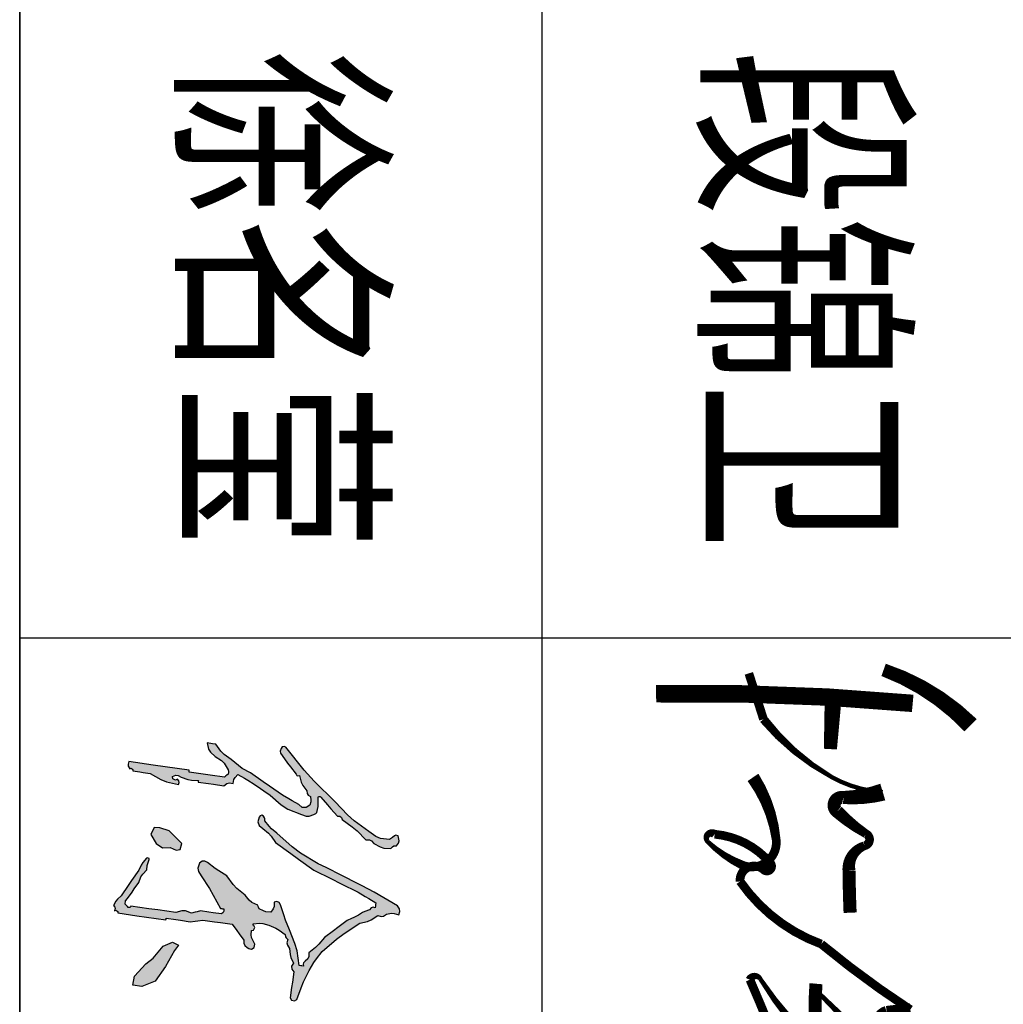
# Model space of a CAD drawing. Extents: x 1779708 to 7299578, y -1121471 to 88434.
# Tile 341 of 656: x 4708085 to 4711475, y -1081404 to -1078011. Entities that reach past the tile are written whole.
import ezdxf

# ---------------------------------------------------------------- set-up
doc = ezdxf.new("R2010")
doc.units = 0
doc.header["$LTSCALE"] = 1000
doc.header["$MEASUREMENT"] = 0
for name, color, linetype in [('PUB_TITLE', 4, 'CONTINUOUS'), ('修改', 6, 'CONTINUOUS'), ('电子签', 2, 'CONTINUOUS'), ('通-图框－文字', 4, 'CONTINUOUS')]:
    doc.layers.add(name, color=color, linetype=linetype)
doc.styles.add('仿宋', font='txt', dxfattribs={"width": 0.7})

# ---------------------------------------------------------------- blocks, each defined once
blk = doc.blocks.new('A$C5DA54128')
at = {"layer": '电子签'}
h = blk.add_hatch(color=256, dxfattribs=at)
h.dxf.hatch_style = 1
h.paths.add_polyline_path([(116.8, 343.6), (105.3, 346), (99.3, 349.2), (91, 357.4), (100.9, 376.5), (106.4, 385.9), (118, 404), (130.7, 422.4), (137.1, 431.6), (149.9, 450), (177.9, 482), (189.7, 501), (205.9, 540.4), (210.3, 553.8), (210.4, 562.3), (205.9, 575.8), (203.4, 579.2), (202.1, 580.9), (199.6, 584.3), (182.8, 587.5), (174.2, 588.2), (154.5, 587.8), (153.4, 593.5), (155.7, 595.7), (177.7, 614.7), (188.7, 624.3), (210.6, 643.3), (210.4, 650), (213.8, 654.9), (220.2, 657.1), (240.8, 686), (252.5, 699.7), (277.9, 724.6), (278, 735), (281, 741.4), (288.9, 748.2), (298.7, 766), (301.8, 776.5), (303.5, 796.7), (298, 801.2), (295.8, 805.7), (295.8, 812.9), (287.9, 819.2), (281.2, 820.9), (271.4, 819), (266.5, 817.4), (264.4, 811.3), (267.1, 807), (271.3, 801.3), (273.5, 798.5), (277.7, 792.8), (274.1, 767.3), (268.8, 754), (253.9, 733.1), (223.7, 691.6), (206.5, 672), (169.2, 636.7), (110, 576.4), (78.4, 547.9), (12.4, 495.1), (9.7, 490.4), (11, 484.9), (15.5, 482), (23.2, 479), (29.1, 479.6), (36, 484.1), (57.6, 500.2), (68.3, 508.2), (89.9, 524.3), (93, 527), (94.1, 529.8), (93.8, 533.9), (112.5, 538.9), (121.9, 543.6), (137.3, 555.4), (145.1, 556.1), (149.8, 559), (153.9, 565.6), (163.9, 567.1), (169.3, 566.9), (179, 564.5), (185.7, 553.3), (184.9, 542.2), (176.9, 532), (166, 513.4), (160.6, 504), (149.9, 485.3), (124.4, 448.6), (111.6, 430.2), (86.1, 393.5), (72.9, 370.1), (65.1, 358.9), (47.8, 338.4), (33.3, 318), (24, 308.7), (3.6, 294.2), (2.1, 284.3), (1.4, 279.4), (0, 269.5), (17.4, 273.3), (26.5, 278.6), (38.6, 291.7), (49.9, 309.9), (58.4, 318.2), (76.8, 329.1), (83.1, 330.5), (89.6, 329.8), (92.9, 325.3), (94.6, 323), (98, 318.5), (92.2, 277.9), (89.2, 257.6), (83.4, 217), (78.4, 217.7), (68.4, 148.4), (63.4, 113.8), (53.4, 44.5), (61.2, 41.8), (66.8, 42.3), (73.9, 46.6), (72.2, 50.7), (75.8, 55.9), (80.3, 55.8), (83.2, 75.6), (84.6, 85.5), (87.4, 105.3), (104.5, 135.7), (111.2, 152.6), (119.4, 186.5), (113.3, 188.2), (109, 187.4), (103.8, 183.7), (106.5, 178), (102.9, 170.9), (96.7, 169.6), (92.9, 178.9), (93.2, 185.8), (97.8, 194.7), (104.6, 213.6), (106.6, 223.8), (107.5, 243.9), (112.4, 243.1), (116.7, 272.8), (118.8, 287.7), (123.1, 317.4), (116.4, 325.8), (114.7, 333)])
h.paths.add_polyline_path([(476.8, 316.8), (483.1, 316.7), (487, 314.7), (490.9, 309.8), (487.5, 286), (485.8, 274.1), (482.3, 250.4), (484.9, 239.9), (486.1, 234.6), (488.7, 224.2), (482.6, 207.1), (482.2, 196.3), (487.2, 178.9), (479.7, 127.4), (476, 101.7), (468.6, 50.2), (472.2, 48.2), (472.8, 42.6), (469.6, 40), (462.9, 33.9), (453.4, 34.2), (447, 40.7), (428.6, 53.5), (419.4, 59.8), (401.1, 72.6), (384.8, 79), (376.9, 83.9), (364, 95.6), (352, 97.1), (346, 98.5), (334.6, 102.4), (331.5, 102.1), (329.5, 98.1), (331.1, 95.3), (343.1, 84), (350.5, 79.1), (365.7, 72.7), (395.1, 52.2), (409.8, 42), (439.2, 21.6), (448.6, 11.4), (454.3, 6.9), (466.4, 0), (471.5, 3.8), (475.9, 4.6), (482, 2.8), (480.2, 6.9), (483.9, 12.2), (488.3, 12), (496.3, 67.4), (500.3, 95.1), (508.4, 150.6), (505.4, 151), (503.4, 151.3), (507.4, 179), (509.4, 192.9), (513.4, 220.6), (511.5, 235), (510.5, 242.2), (508.5, 256.7), (513.4, 290.3), (515.8, 307.2), (520.7, 340.8), (538.7, 354.5), (547.8, 361.3), (566, 374.7), (575.4, 374.2), (581.6, 376.9), (587.6, 384.2), (590, 388.7), (590.9, 391.2), (591.8, 396.2), (587.1, 404), (577.8, 406.4), (569.9, 401.9), (558.4, 396.6), (551.4, 395.3), (538.8, 396.3), (537.7, 402.6), (530.3, 406.3), (524.7, 403.4), (522.6, 400.7), (519.3, 401.7), (517.4, 419.6), (518.2, 429.3), (523.3, 446.6), (532.4, 466.1), (537.9, 475.6), (550.3, 493.2), (556.5, 494.6), (559.8, 496.5), (564.1, 501.3), (574.1, 498.4), (581.1, 499.5), (589.9, 505.2), (607.2, 507.2), (616, 509.6), (632, 516.8), (640.7, 511.5), (649.3, 512), (657.4, 518.2), (687.1, 513.9), (702, 511.7), (731.7, 507.4), (738.5, 511.7), (740.7, 519.7), (737, 526.9), (702.9, 538.8), (686.1, 545.8), (653.6, 561.7), (630.9, 575.9), (619.8, 583.6), (598.5, 599.9), (563.7, 640.9), (547.5, 662.6), (518, 707.6), (512.4, 729.3), (507.6, 740.2), (495.1, 758.9), (498, 768.9), (497, 775.9), (491.3, 784.7), (489.3, 798.6), (489.9, 806.2), (493.8, 819.7), (483.8, 822.6), (476.7, 821.5), (468, 815.9), (428.6, 748.7), (410, 714.4), (375.1, 644.8), (363.7, 622.2), (358.1, 610.9), (346.7, 588.3), (316.7, 537.4), (298.7, 513.2), (258.8, 469.6), (246.2, 454.1), (239, 446.8), (223.4, 434.3), (218, 434.7), (214.9, 434), (210.3, 431.1), (207.6, 426.4), (209, 421), (213.5, 418), (226.4, 414.4), (237.1, 418), (245.3, 428.6), (259.4, 445.5), (267.9, 453.2), (286, 465.7), (317.6, 509.6), (333.4, 531.6), (365.1, 575.5), (390.6, 626.4), (403.4, 651.9), (428.9, 702.7), (440.8, 723.3), (446.8, 733.6), (459.1, 754), (465, 753.1), (468, 752.7), (473.9, 751.8), (471.8, 745.5), (473.7, 739.8), (479.2, 735.9), (483.8, 722.2), (487, 715.6), (494.7, 703.4), (501, 690.4), (504.1, 683.9), (510.2, 670.8), (529.7, 644.7), (539.4, 631.7), (558.9, 605.7), (578.1, 589.6), (587.1, 580.6), (603.1, 561.4), (613.5, 561.3), (619.9, 558.3), (626.7, 550.4), (631.1, 546.1), (635.2, 544.8), (641.2, 545.8), (640.5, 540.8), (640.1, 538.3), (639.4, 533.4), (597.3, 527.2), (576.2, 521.4), (536.8, 505.3), (508.6, 494), (494.1, 489), (465, 480.2), (458.1, 475.8), (455.4, 469.2), (457.2, 461.2), (469.4, 461.3), (476.3, 459.1), (486.2, 451.9), (484.7, 437.9), (482.6, 430.6), (476.2, 418), (472, 416.6), (469.9, 415.9), (465.6, 414.5), (457.9, 397.8), (451.8, 389.8), (437.6, 378.1), (418.1, 354.5), (406.7, 343.7), (382, 325.5), (367.7, 302.7), (360.1, 291.7), (343.7, 270.4), (339.3, 262.3), (339.8, 254.7), (345.5, 247.4), (359.2, 242.5), (369.6, 243.9), (381.6, 252.3), (418, 275.8), (436.9, 286.8), (475.4, 307), (475.9, 310.9)])
h.paths.add_polyline_path([(307.8, 179.7), (306, 191.9), (288.7, 196.8), (252.3, 160.2), (243.6, 132.7), (242.5, 117.3), (262.6, 107.2), (288.8, 122.6), (301, 141.2), (300.6, 162.8)], flags=17)
h.paths.add_polyline_path([(642.3, 149.3), (596, 175.2), (580.4, 187.1), (572, 169.1), (583.6, 142.4), (618, 114.4), (634.1, 92.8), (669.9, 60.8), (696, 55.1), (699.8, 81.4), (684.2, 120.2)], flags=17)
for p, q in [((281.2, 820.9), (271.4, 819)), ((287.9, 819.2), (281.2, 820.9)), ((476.7, 821.5), (468, 815.9)), ((483.8, 822.6), (476.7, 821.5)), ((493.8, 819.7), (483.8, 822.6)), ((266.5, 817.4), (264.4, 811.3)), ((264.4, 811.3), (267.1, 807)), ((271.4, 819), (266.5, 817.4)), ((267.1, 807), (271.3, 801.3)), ((271.3, 801.3), (273.5, 798.5)), ((273.5, 798.5), (277.7, 792.8)), ((277.7, 792.8), (274.1, 767.3)), ((295.8, 812.9), (287.9, 819.2)), ((295.8, 805.7), (295.8, 812.9)), ((298, 801.2), (295.8, 805.7)), ((303.5, 796.7), (298, 801.2)), ((301.8, 776.5), (303.5, 796.7)), ((468, 815.9), (428.6, 748.7)), ((489.3, 798.6), (489.9, 806.2)), ((491.3, 784.7), (489.3, 798.6)), ((489.9, 806.2), (493.8, 819.7)), ((274.1, 767.3), (268.8, 754)), ((288.9, 748.2), (298.7, 766)), ((298.7, 766), (301.8, 776.5)), ((497, 775.9), (491.3, 784.7)), ((495.1, 758.9), (498, 768.9)), ((498, 768.9), (497, 775.9)), ((268.8, 754), (253.9, 733.1)), ((278, 735), (281, 741.4)), ((281, 741.4), (288.9, 748.2)), ((428.6, 748.7), (410, 714.4)), ((446.8, 733.6), (459.1, 754)), ((459.1, 754), (465, 753.1)), ((465, 753.1), (468, 752.7)), ((468, 752.7), (473.9, 751.8)), ((473.9, 751.8), (471.8, 745.5)), ((471.8, 745.5), (473.7, 739.8)), ((473.7, 739.8), (479.2, 735.9)), ((479.2, 735.9), (483.8, 722.2)), ((507.6, 740.2), (495.1, 758.9)), ((512.4, 729.3), (507.6, 740.2)), ((253.9, 733.1), (223.7, 691.6)), ((252.5, 699.7), (277.9, 724.6)), ((277.9, 724.6), (278, 735)), ((410, 714.4), (375.1, 644.8)), ((428.9, 702.7), (440.8, 723.3)), ((440.8, 723.3), (446.8, 733.6)), ((483.8, 722.2), (487, 715.6)), ((487, 715.6), (494.7, 703.4)), ((518, 707.6), (512.4, 729.3)), ((547.5, 662.6), (518, 707.6)), ((223.7, 691.6), (206.5, 672)), ((220.2, 657.1), (240.8, 686)), ((240.8, 686), (252.5, 699.7)), ((403.4, 651.9), (428.9, 702.7)), ((494.7, 703.4), (501, 690.4)), ((501, 690.4), (504.1, 683.9)), ((504.1, 683.9), (510.2, 670.8)), ((206.5, 672), (169.2, 636.7)), ((210.4, 650), (213.8, 654.9)), ((213.8, 654.9), (220.2, 657.1)), ((390.6, 626.4), (403.4, 651.9)), ((510.2, 670.8), (529.7, 644.7)), ((563.7, 640.9), (547.5, 662.6)), ((169.2, 636.7), (110, 576.4)), ((177.7, 614.7), (188.7, 624.3)), ((188.7, 624.3), (210.6, 643.3)), ((210.6, 643.3), (210.4, 650)), ((363.7, 622.2), (358.1, 610.9)), ((375.1, 644.8), (363.7, 622.2)), ((365.1, 575.5), (390.6, 626.4)), ((529.7, 644.7), (539.4, 631.7)), ((539.4, 631.7), (558.9, 605.7)), ((598.5, 599.9), (563.7, 640.9)), ((153.4, 593.5), (155.7, 595.7)), ((155.7, 595.7), (177.7, 614.7)), ((358.1, 610.9), (346.7, 588.3)), ((558.9, 605.7), (578.1, 589.6)), ((619.8, 583.6), (598.5, 599.9)), ((110, 576.4), (78.4, 547.9)), ((154.2, 589.1), (153.4, 593.5)), ((153.9, 565.6), (163.9, 567.1)), ((157.1, 587.9), (154.2, 589.1)), ((174.2, 588.2), (157.1, 587.9)), ((163.9, 567.1), (169.3, 566.9)), ((169.3, 566.9), (179, 564.5)), ((182.8, 587.5), (174.2, 588.2)), ((199.6, 584.3), (182.8, 587.5)), ((202.1, 580.9), (199.6, 584.3)), ((203.4, 579.2), (202.1, 580.9)), ((205.9, 575.8), (203.4, 579.2)), ((210.4, 562.3), (205.9, 575.8)), ((346.7, 588.3), (316.7, 537.4)), ((333.4, 531.6), (365.1, 575.5)), ((578.1, 589.6), (587.1, 580.6)), ((587.1, 580.6), (603.1, 561.4)), ((630.9, 575.9), (619.8, 583.6)), ((653.6, 561.7), (630.9, 575.9)), ((78.4, 547.9), (12.4, 495.1)), ((93.8, 533.9), (112.5, 538.9)), ((112.5, 538.9), (121.9, 543.6)), ((121.9, 543.6), (137.3, 555.4)), ((137.3, 555.4), (145.1, 556.1)), ((145.1, 556.1), (149.8, 559)), ((149.8, 559), (153.9, 565.6)), ((184.9, 542.2), (176.9, 532)), ((179, 564.5), (185.7, 553.3)), ((185.7, 553.3), (184.9, 542.2)), ((189.7, 501), (205.9, 540.4)), ((205.9, 540.4), (210.3, 553.8)), ((210.3, 553.8), (210.4, 562.3)), ((316.7, 537.4), (298.7, 513.2)), ((603.1, 561.4), (613.5, 561.3)), ((613.5, 561.3), (619.9, 558.3)), ((619.9, 558.3), (626.7, 550.4)), ((626.7, 550.4), (631.1, 546.1)), ((631.1, 546.1), (635.2, 544.8)), ((635.2, 544.8), (641.2, 545.8)), ((640.1, 538.3), (639.4, 533.4)), ((640.5, 540.8), (640.1, 538.3)), ((641.2, 545.8), (640.5, 540.8)), ((686.1, 545.8), (653.6, 561.7)), ((702.9, 538.8), (686.1, 545.8)), ((737, 526.9), (702.9, 538.8)), ((68.3, 508.2), (89.9, 524.3)), ((89.9, 524.3), (93, 527)), ((93, 527), (94.1, 529.8)), ((94.1, 529.8), (93.8, 533.9)), ((166, 513.4), (160.6, 504)), ((176.9, 532), (166, 513.4)), ((298.7, 513.2), (258.8, 469.6)), ((286, 465.7), (317.6, 509.6)), ((317.6, 509.6), (333.4, 531.6)), ((576.2, 521.4), (536.8, 505.3)), ((597.3, 527.2), (576.2, 521.4)), ((639.4, 533.4), (597.3, 527.2)), ((607.2, 507.2), (616, 509.6)), ((616, 509.6), (632, 516.8)), ((632, 516.8), (640.7, 511.5)), ((640.7, 511.5), (649.3, 512)), ((649.3, 512), (657.4, 518.2)), ((657.4, 518.2), (687.1, 513.9)), ((687.1, 513.9), (702, 511.7)), ((702, 511.7), (731.7, 507.4)), ((731.7, 507.4), (738.5, 511.7)), ((740.7, 519.7), (737, 526.9)), ((738.5, 511.7), (740.7, 519.7)), ((12.4, 495.1), (9.7, 490.4)), ((9.7, 490.4), (11, 484.9)), ((11, 484.9), (15.5, 482)), ((15.5, 482), (23.2, 479)), ((29.1, 479.6), (36, 484.1)), ((36, 484.1), (57.6, 500.2)), ((57.6, 500.2), (68.3, 508.2)), ((149.9, 485.3), (124.4, 448.6)), ((160.6, 504), (149.9, 485.3)), ((149.9, 450), (177.9, 482)), ((177.9, 482), (189.7, 501)), ((494.1, 489), (465, 480.2)), ((508.6, 494), (494.1, 489)), ((536.8, 505.3), (508.6, 494)), ((537.9, 475.6), (550.3, 493.2)), ((550.3, 493.2), (556.5, 494.6)), ((556.5, 494.6), (559.8, 496.5)), ((559.8, 496.5), (564.1, 501.3)), ((564.1, 501.3), (574.1, 498.4)), ((574.1, 498.4), (581.1, 499.5)), ((581.1, 499.5), (589.9, 505.2)), ((589.9, 505.2), (607.2, 507.2)), ((23.2, 479), (29.1, 479.6)), ((246.2, 454.1), (239, 446.8)), ((258.8, 469.6), (246.2, 454.1)), ((259.4, 445.5), (267.9, 453.2)), ((267.9, 453.2), (286, 465.7)), ((458.1, 475.8), (455.4, 469.2)), ((455.4, 469.2), (457.2, 461.2)), ((457.2, 461.2), (469.4, 461.3)), ((465, 480.2), (458.1, 475.8)), ((469.4, 461.3), (476.3, 459.1)), ((476.3, 459.1), (486.2, 451.9)), ((523.3, 446.6), (532.4, 466.1)), ((532.4, 466.1), (537.9, 475.6)), ((111.6, 430.2), (86.1, 393.5)), ((124.4, 448.6), (111.6, 430.2)), ((130.7, 422.4), (137.1, 431.6)), ((137.1, 431.6), (149.9, 450)), ((210.3, 431.1), (207.6, 426.4)), ((207.6, 426.4), (209, 421)), ((214.9, 434), (210.3, 431.1)), ((218, 434.7), (214.9, 434)), ((223.4, 434.3), (218, 434.7)), ((239, 446.8), (223.4, 434.3)), ((237.1, 418), (245.3, 428.6)), ((245.3, 428.6), (259.4, 445.5)), ((482.6, 430.6), (476.2, 418)), ((484.7, 437.9), (482.6, 430.6)), ((486.2, 451.9), (484.7, 437.9)), ((517.4, 419.6), (518.2, 429.3)), ((518.2, 429.3), (523.3, 446.6)), ((106.4, 385.9), (118, 404)), ((118, 404), (130.7, 422.4)), ((209, 421), (213.5, 418)), ((213.5, 418), (226.4, 414.4)), ((226.4, 414.4), (237.1, 418)), ((457.9, 397.8), (451.8, 389.8)), ((465.6, 414.5), (457.9, 397.8)), ((469.9, 415.9), (465.6, 414.5)), ((472, 416.6), (469.9, 415.9)), ((476.2, 418), (472, 416.6)), ((519.3, 401.7), (517.4, 419.6)), ((521.5, 401), (519.3, 401.7)), ((523.3, 401.6), (521.5, 401)), ((524.7, 403.4), (523.3, 401.6)), ((530.3, 406.3), (524.7, 403.4)), ((537.7, 402.6), (530.3, 406.3)), ((538.8, 396.3), (537.7, 402.6)), ((551.4, 395.3), (538.8, 396.3)), ((558.4, 396.6), (551.4, 395.3)), ((569.9, 401.9), (558.4, 396.6)), ((577.8, 406.4), (569.9, 401.9)), ((587.1, 404), (577.8, 406.4)), ((591.8, 396.2), (587.1, 404)), ((590.9, 391.2), (591.8, 396.2)), ((72.9, 370.1), (65.1, 358.9)), ((86.1, 393.5), (72.9, 370.1)), ((91, 357.4), (100.9, 376.5)), ((100.9, 376.5), (106.4, 385.9)), ((437.6, 378.1), (418.1, 354.5)), ((451.8, 389.8), (437.6, 378.1)), ((547.8, 361.3), (566, 374.7)), ((566, 374.7), (575.4, 374.2)), ((575.4, 374.2), (581.6, 376.9)), ((581.6, 376.9), (587.6, 384.2)), ((587.6, 384.2), (590, 388.7)), ((590, 388.7), (590.9, 391.2)), ((65.1, 358.9), (47.8, 338.4)), ((99.3, 349.2), (91, 357.4)), ((105.3, 346), (99.3, 349.2)), ((116.8, 343.6), (105.3, 346)), ((114.7, 333), (116.8, 343.6)), ((406.7, 343.7), (382, 325.5)), ((418.1, 354.5), (406.7, 343.7)), ((515.8, 307.2), (520.7, 340.8)), ((520.7, 340.8), (538.7, 354.5)), ((538.7, 354.5), (547.8, 361.3)), ((33.3, 318), (24, 308.7)), ((47.8, 338.4), (33.3, 318)), ((49.9, 309.9), (58.4, 318.2)), ((58.4, 318.2), (76.8, 329.1)), ((76.8, 329.1), (81.8, 330.2)), ((81.8, 330.2), (84.5, 330.4)), ((84.5, 330.4), (89.6, 329.8)), ((89.6, 329.8), (92.9, 325.3)), ((98, 318.5), (92.2, 277.9)), ((92.9, 325.3), (94.6, 323)), ((94.6, 323), (98, 318.5)), ((116.4, 325.8), (114.7, 333)), ((123.1, 317.4), (116.4, 325.8)), ((118.8, 287.7), (123.1, 317.4)), ((382, 325.5), (367.7, 302.7)), ((475.9, 310.9), (476.2, 312.9)), ((476.2, 312.9), (476.8, 316.8)), ((476.8, 316.8), (483.1, 316.7)), ((483.1, 316.7), (487, 314.7)), ((487, 314.7), (490.9, 309.8)), ((2.1, 284.3), (1.4, 279.4)), ((3.6, 294.2), (2.1, 284.3)), ((24, 308.7), (3.6, 294.2)), ((26.5, 278.6), (38.6, 291.7)), ((38.6, 291.7), (49.9, 309.9)), ((116.7, 272.8), (118.8, 287.7)), ((360.1, 291.7), (343.7, 270.4)), ((367.7, 302.7), (360.1, 291.7)), ((418, 275.8), (436.9, 286.8)), ((436.9, 286.8), (475.4, 307)), ((475.4, 307), (475.9, 310.9)), ((487.5, 286), (485.8, 274.1)), ((490.9, 309.8), (487.5, 286)), ((508.5, 256.7), (513.4, 290.3)), ((513.4, 290.3), (515.8, 307.2)), ((1.4, 279.4), (0, 269.5)), ((0, 269.5), (17.4, 273.3)), ((17.4, 273.3), (26.5, 278.6)), ((89.2, 257.6), (83.4, 217)), ((92.2, 277.9), (89.2, 257.6)), ((112.4, 243.1), (116.7, 272.8)), ((343.7, 270.4), (339.3, 262.3)), ((339.3, 262.3), (339.8, 254.7)), ((339.8, 254.7), (345.5, 247.4)), ((381.6, 252.3), (418, 275.8)), ((485.8, 274.1), (482.3, 250.4)), ((510.5, 242.2), (508.5, 256.7)), ((106.6, 223.8), (107.5, 243.9)), ((107.5, 243.9), (109.4, 243.6)), ((109.4, 243.6), (110.4, 243.4)), ((110.4, 243.4), (112.4, 243.1)), ((345.5, 247.4), (359.2, 242.5)), ((359.2, 242.5), (369.6, 243.9)), ((369.6, 243.9), (381.6, 252.3)), ((482.3, 250.4), (484.9, 239.9)), ((484.9, 239.9), (486.1, 234.6)), ((486.1, 234.6), (488.7, 224.2)), ((511.5, 235), (510.5, 242.2)), ((513.4, 220.6), (511.5, 235)), ((78.4, 217.7), (68.4, 148.4)), ((80.4, 217.4), (78.4, 217.7)), ((81.4, 217.3), (80.4, 217.4)), ((83.4, 217), (81.4, 217.3)), ((97.8, 194.7), (104.6, 213.6)), ((104.6, 213.6), (106.6, 223.8)), ((482.6, 207.1), (482.2, 196.3)), ((488.7, 224.2), (482.6, 207.1)), ((509.4, 192.9), (513.4, 220.6)), ((92.9, 178.9), (93.2, 185.8)), ((96.7, 169.6), (92.9, 178.9)), ((93.2, 185.8), (97.8, 194.7)), ((102.9, 170.9), (96.7, 169.6)), ((106.5, 178), (102.9, 170.9)), ((109, 187.4), (103.8, 183.7)), ((103.8, 183.7), (106.5, 178)), ((113.3, 188.2), (109, 187.4)), ((111.2, 152.6), (119.4, 186.5)), ((119.4, 186.5), (113.3, 188.2)), ((487.2, 178.9), (479.7, 127.4)), ((482.2, 196.3), (487.2, 178.9)), ((503.4, 151.3), (507.4, 179)), ((507.4, 179), (509.4, 192.9)), ((68.4, 148.4), (63.4, 113.8)), ((104.5, 135.7), (111.2, 152.6)), ((500.3, 95.1), (508.4, 150.6)), ((505.4, 151), (503.4, 151.3)), ((506.4, 150.9), (505.4, 151)), ((508.4, 150.6), (506.4, 150.9)), ((63.4, 113.8), (53.4, 44.5)), ((87.4, 105.3), (104.5, 135.7)), ((479.7, 127.4), (476, 101.7)), ((83.2, 75.6), (84.6, 85.5)), ((84.6, 85.5), (87.4, 105.3)), ((331.5, 102.1), (329.5, 98.1)), ((329.5, 98.1), (331.1, 95.3)), ((331.1, 95.3), (343.1, 84)), ((334.6, 102.4), (331.5, 102.1)), ((346, 98.5), (334.6, 102.4)), ((352, 97.1), (346, 98.5)), ((364, 95.6), (352, 97.1)), ((376.9, 83.9), (364, 95.6)), ((476, 101.7), (468.6, 50.2)), ((496.3, 67.4), (500.3, 95.1)), ((80.3, 55.8), (83.2, 75.6)), ((343.1, 84), (350.5, 79.1)), ((350.5, 79.1), (365.7, 72.7)), ((365.7, 72.7), (395.1, 52.2)), ((384.8, 79), (376.9, 83.9)), ((401.1, 72.6), (384.8, 79)), ((419.4, 59.8), (401.1, 72.6)), ((428.6, 53.5), (419.4, 59.8)), ((488.3, 12), (496.3, 67.4)), ((53.4, 44.5), (61.2, 41.8)), ((61.2, 41.8), (66.8, 42.3)), ((66.8, 42.3), (73.9, 46.6)), ((72.2, 50.7), (75.8, 55.9)), ((73.9, 46.6), (72.2, 50.7)), ((75.8, 55.9), (80.3, 55.8)), ((395.1, 52.2), (409.8, 42)), ((409.8, 42), (439.2, 21.6)), ((447, 40.7), (428.6, 53.5)), ((453.4, 34.2), (447, 40.7)), ((462.9, 33.9), (453.4, 34.2)), ((469.6, 40), (462.9, 33.9)), ((468.6, 50.2), (472.2, 48.2)), ((472.8, 42.6), (469.6, 40)), ((472.2, 48.2), (472.8, 42.6)), ((439.2, 21.6), (448.6, 11.4)), ((448.6, 11.4), (454.3, 6.9)), ((454.3, 6.9), (466.4, 0)), ((466.4, 0), (471.5, 3.8)), ((471.5, 3.8), (475.9, 4.6)), ((475.9, 4.6), (482, 2.8)), ((480.2, 6.9), (483.9, 12.2)), ((482, 2.8), (480.2, 6.9)), ((483.9, 12.2), (488.3, 12))]:
    blk.add_line(p, q, dxfattribs=at)
for points in [[(288.7, 196.8), (252.3, 160.2), (243.6, 132.7), (242.5, 117.3), (262.6, 107.2), (288.8, 122.6), (301, 141.2), (300.6, 162.8), (307.8, 179.7), (306, 191.9)], [(596, 175.2), (642.3, 149.3), (684.2, 120.2), (699.8, 81.4), (696, 55.1), (669.9, 60.8), (634.1, 92.8), (618, 114.4), (583.6, 142.4), (572, 169.1), (580.4, 187.1)]]:
    blk.add_lwpolyline(points, close=True, dxfattribs=at)
blk = doc.blocks.new('A$C36B43F05')
at = {"layer": 'PUB_TITLE'}
for p, q in [((29400, 1500), (29400, 12000)), ((31200, 12000), (31200, 1500))]:
    blk.add_line(p, q, dxfattribs=at)
for points in [[(29400, 12000), (29400, 1500)], [(42000, 4650), (29400, 4650)]]:
    blk.add_lwpolyline(points, dxfattribs=at)
at = {"layer": '电子签'}
for points in [[(31913.5, 4528.4, 30, 30, 0), (31964, 4370.3, 30, 15, 0.095128), (32197.9, 4171.7, 15, 15, 0.114048), (32375.2, 4119.3, 60, 45, -0.076678), (32238.8, 4100.5, 45, 45, 0.784183), (32218.2, 4052.2, 45, 30, 0.053539), (32317.3, 3975.4, 30, 30, -0.714299), (32312.1, 3934.2, 30, 45, 0.356783), (32258.8, 3847.7, 45, 45, 0.007927), (32262.5, 3703.5, 45, 45, 0.386331)], [(32677.9, 4349.5, 60, 45, 0.113665), (32378, 4540.5, 45, 45, 12.10746)], [(32205.4, 4466.9, 60, 45, 0), (32194.6, 4267.3, 45, 45, 0)], [(31927.8, 4169.9, 45, 30, -0.118474), (32007.6, 3956.2, 30, 30, -0.582329), (31889, 3868.4, 30, 15, -0.090401), (31772.2, 3947.8, 15, 30, -0.951917), (31795.5, 3974, 30, 30, -0.196864), (31988, 3874, 30, 30, -0.939279), (31964.6, 3851.6, 30, 30, 0.685736), (31883.4, 3811.4, 30, 30, 0.154244), (32163.1, 3595.4, 30, 30, 0.028127), (32470.3, 3369.4, 45, 45, 0), (32388.9, 3359.6, 45, 45, 0.362787), (32359.2, 3314.2, 45, 45, 0.019197)], [(32374, 3219.4, 30, 15, -0.020472), (32155.6, 3425.6, 15, 15, -0.233729), (32144.9, 3458.6, 45, 45, 0.045779), (32146.4, 3280.7, 45, 30, -0.879667)], [(32116.2, 3268.4, 30, 15, -0.048621), (31953.1, 3475, 15, 30, 0.623556), (31917.1, 3472.6, 30, 30, -0.008278), (32012.3, 3243.4, 30, 15, 0.816036)]]:
    blk.add_lwpolyline(points, format="xyseb", dxfattribs=at)
at = {"layer": '电子签', "const_width": 60}
blk.add_lwpolyline([(32478.3, 4425, 0.027345), (31593.7, 4458, 1.970856)], format="xyb", dxfattribs=at)
at = {"layer": '电子签', "xscale": 1.199999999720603, "yscale": 1.199999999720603, "zscale": 1.199999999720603, "rotation": 270}
blk.add_blockref('A$C5DA54128', (29723.3, 4288.5), dxfattribs=at)
at = {"layer": '通-图框－文字', "style": '仿宋', "width": 0.7}
for s, p in [('徐名莹', (30000, 6675)), ('段锦卫', (31800, 6675))]:
    blk.add_text(s, height=600, rotation=270, dxfattribs=at).set_placement(p)

msp = doc.modelspace()

# ---------------------------------------------------------------- block references
at = {"layer": '修改'}
msp.add_blockref('A$C36B43F05', (4678684.8, -1084792.1), dxfattribs=at)

doc.saveas('drawing.dxf')
